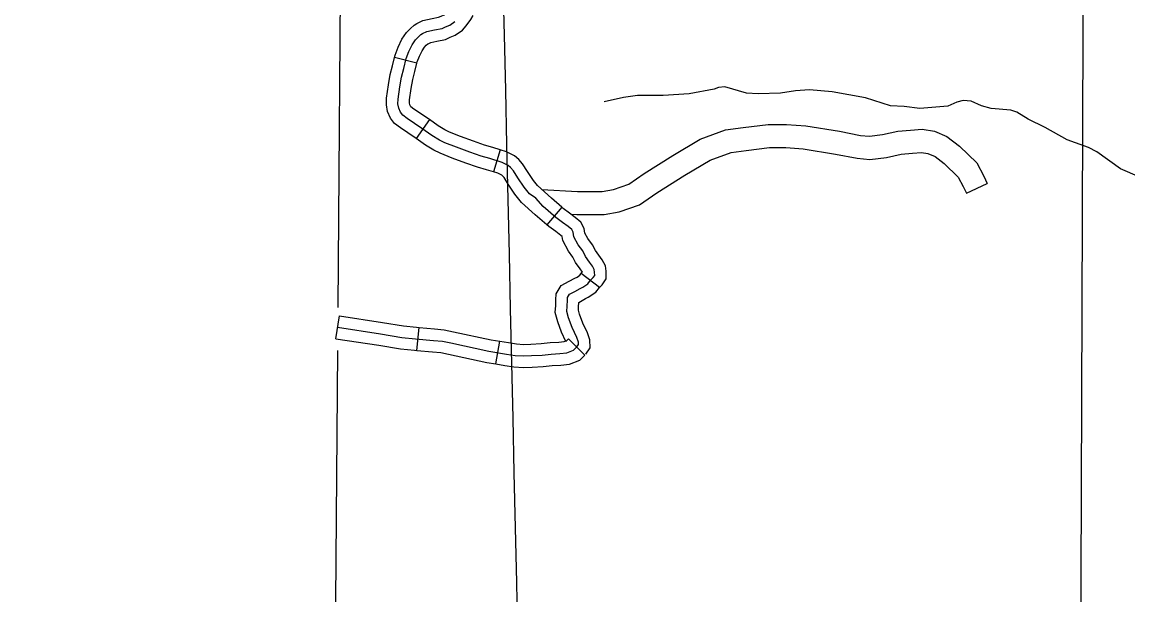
# Model space of a CAD drawing. Extents: x -19 to 366, y -4 to 359.
# Drawn here: x 127.169 to 128.531, y 201.168 to 201.873 of the extents above; entities that cross this region are included whole.
import ezdxf

# ---------------------------------------------------------------- set-up
doc = ezdxf.new("R2010")
doc.units = 0
for name, color, linetype in [('Level 2', 7, 'Continuous'), ('Level 32', 7, 'Continuous'), ('Level 35', 7, 'Continuous'), ('Level 46', 7, 'Continuous'), ('Level 5', 7, 'Continuous'), ('Level 60', 7, 'Continuous')]:
    doc.layers.add(name, color=color, linetype=linetype)

msp = doc.modelspace()

# ---------------------------------------------------------------- linework, layer by layer
at = {"layer": 'Level 2'}
for points in [[(127.5617, 202.0182), (127.5578, 201.522)], [(127.5574, 201.4691), (127.5542, 201.0576), (127.5542, 201.0565), (127.5454, 200.3581)]]:
    msp.add_lwpolyline(points, dxfattribs=at)
at = {"layer": 'Level 32'}
for p, q in [((127.6554, 201.8227), (127.6279, 201.8297)), ((127.6707, 201.7532), (127.6543, 201.73)), ((127.7581, 201.7161), (127.7497, 201.6889)), ((127.8338, 201.6454), (127.8153, 201.6239)), ((127.8802, 201.5465), (127.8576, 201.5637)), ((127.5555, 201.4836), (127.5598, 201.5117)), ((127.6552, 201.4691), (127.6579, 201.4974)), ((127.7526, 201.4525), (127.7574, 201.4805)), ((127.8623, 201.4633), (127.8422, 201.4834))]:
    msp.add_line(p, q, dxfattribs=at)
for points in [[(127.6279, 201.8297), (127.6286, 201.8324), (127.6321, 201.8424), (127.6369, 201.8522), (127.6423, 201.8605), (127.6474, 201.8655), (127.6518, 201.8694), (127.6553, 201.8716), (127.6627, 201.8752), (127.6741, 201.8778), (127.6821, 201.8792), (127.685, 201.8806), (127.689, 201.8822), (127.6923, 201.8846), (127.6939, 201.8864), (127.6977, 201.8915), (127.6993, 201.8947)], [(127.5576, 201.4977), (127.6106, 201.4895), (127.6368, 201.4852), (127.6537, 201.4835), (127.6757, 201.4815), (127.6869, 201.4804), (127.6973, 201.4783), (127.7441, 201.4683), (127.7657, 201.4646), (127.7764, 201.463), (127.7867, 201.4623), (127.7964, 201.4628), (127.8097, 201.4635), (127.8208, 201.4647), (127.8314, 201.4652), (127.8401, 201.466), (127.8481, 201.4693), (127.8523, 201.4735), (127.8544, 201.4765), (127.8543, 201.4795), (127.8523, 201.4852), (127.8467, 201.4972), (127.8423, 201.5091), (127.8399, 201.5172), (127.8405, 201.5235), (127.8408, 201.5309), (127.841, 201.5344), (127.8433, 201.5383), (127.85, 201.5418), (127.8564, 201.5455), (127.8596, 201.5469), (127.866, 201.5512), (127.8694, 201.5557), (127.8725, 201.559), (127.8744, 201.5615), (127.8742, 201.5656), (127.8739, 201.5689), (127.8716, 201.5729), (127.8679, 201.5779), (127.8631, 201.5848), (127.8596, 201.5917), (127.854, 201.5991), (127.8488, 201.609), (127.8478, 201.6147), (127.8461, 201.6179), (127.8416, 201.6216), (127.8349, 201.6268), (127.8266, 201.6328), (127.811, 201.6462), (127.8018, 201.6565), (127.794, 201.6617), (127.7875, 201.67), (127.7796, 201.6817), (127.7742, 201.6902), (127.7708, 201.6942), (127.7677, 201.6968), (127.7605, 201.7004), (127.745, 201.7052), (127.7344, 201.7082), (127.7204, 201.7132), (127.7039, 201.7192), (127.6896, 201.7248), (127.683, 201.7281), (127.6736, 201.7338), (127.6614, 201.7424), (127.6434, 201.7545), (127.6378, 201.7587), (127.635, 201.7624), (127.633, 201.7673), (127.632, 201.7727), (127.6321, 201.7786), (127.6343, 201.7937), (127.6364, 201.8057), (127.6391, 201.8161), (127.6422, 201.8283), (127.6452, 201.8369), (127.6493, 201.8451), (127.6534, 201.8515), (127.6571, 201.8552), (127.6603, 201.858), (127.6621, 201.8591), (127.6675, 201.8617), (127.6769, 201.8639), (127.6864, 201.8655), (127.6907, 201.8676), (127.6958, 201.8696), (127.7019, 201.8739)], [(127.6554, 201.8227), (127.6558, 201.8242), (127.6583, 201.8313), (127.6616, 201.8381), (127.6645, 201.8425), (127.6668, 201.8448), (127.6688, 201.8465), (127.669, 201.8466), (127.6723, 201.8482), (127.6798, 201.85), (127.6907, 201.8519), (127.6964, 201.8546), (127.7026, 201.8571), (127.7114, 201.8632), (127.7162, 201.8687), (127.7218, 201.8764), (127.7245, 201.8814)], [(127.6543, 201.73), (127.6533, 201.7307), (127.6351, 201.743), (127.6277, 201.7485), (127.6226, 201.7552), (127.6192, 201.7632), (127.6178, 201.7715), (127.6179, 201.7798), (127.6203, 201.7959), (127.6225, 201.8087), (127.6253, 201.8196), (127.6279, 201.8297)], [(127.6707, 201.7532), (127.6694, 201.7541), (127.6516, 201.7661), (127.6479, 201.7689), (127.6474, 201.7696), (127.6467, 201.7713), (127.6462, 201.7738), (127.6463, 201.7775), (127.6484, 201.7914), (127.6503, 201.8027), (127.6529, 201.8126), (127.6554, 201.8227)], [(127.7581, 201.7161), (127.749, 201.7189), (127.7387, 201.7217), (127.7252, 201.7266), (127.7089, 201.7325), (127.6954, 201.7378), (127.6899, 201.7406), (127.6814, 201.7457), (127.6707, 201.7532)], [(127.7497, 201.6889), (127.7411, 201.6916), (127.7301, 201.6946), (127.7155, 201.6998), (127.6989, 201.7059), (127.6838, 201.7118), (127.6761, 201.7157), (127.6658, 201.7219), (127.6543, 201.73)], [(127.8338, 201.6454), (127.821, 201.6564), (127.8038, 201.6723), (127.799, 201.6784), (127.7915, 201.6895), (127.7856, 201.6987), (127.7809, 201.7043), (127.7756, 201.7088), (127.7659, 201.7136), (127.7581, 201.7161)], [(127.8153, 201.6239), (127.801, 201.6361), (127.7842, 201.6512), (127.7761, 201.6616), (127.7677, 201.6739), (127.7627, 201.6818), (127.7607, 201.6842), (127.7598, 201.6849), (127.7552, 201.6872), (127.7497, 201.6889)], [(127.8802, 201.5465), (127.8802, 201.5465), (127.8835, 201.5499), (127.8887, 201.5571), (127.8884, 201.5666), (127.8877, 201.5734), (127.8835, 201.5806), (127.8795, 201.5862), (127.8753, 201.5921), (127.8717, 201.5992), (127.866, 201.6068), (127.8624, 201.6136), (127.8614, 201.6194), (127.8572, 201.6271), (127.8505, 201.6327), (127.8435, 201.6382), (127.8354, 201.644), (127.8338, 201.6454)], [(127.8576, 201.5637), (127.8585, 201.5649), (127.8593, 201.5656), (127.8563, 201.5697), (127.8508, 201.5775), (127.8475, 201.5841), (127.8419, 201.5915), (127.8351, 201.6044), (127.8343, 201.6092), (127.8327, 201.6105), (127.8264, 201.6155), (127.8178, 201.6217), (127.8153, 201.6239)], [(127.8422, 201.4834), (127.8389, 201.4802), (127.8336, 201.4918), (127.8288, 201.5045), (127.8255, 201.5157), (127.8263, 201.5245), (127.8266, 201.5316), (127.827, 201.5387), (127.8332, 201.5491), (127.8431, 201.5542), (127.8499, 201.5581), (127.8527, 201.5594), (127.8561, 201.5617), (127.8576, 201.5637)], [(127.8633, 201.4644), (127.8688, 201.4723), (127.8685, 201.4822), (127.8654, 201.4906), (127.8599, 201.5027), (127.8558, 201.5136), (127.8543, 201.5186), (127.8546, 201.5226), (127.8549, 201.5283), (127.8568, 201.5293), (127.8629, 201.5329), (127.8665, 201.5345), (127.8758, 201.5407), (127.8802, 201.5465)], [(127.5598, 201.5117), (127.6128, 201.5036), (127.6386, 201.4993), (127.655, 201.4976), (127.6579, 201.4974)], [(127.6579, 201.4974), (127.677, 201.4956), (127.689, 201.4945), (127.7002, 201.4922), (127.7468, 201.4823), (127.7574, 201.4805)], [(127.5555, 201.4836), (127.6083, 201.4755), (127.6349, 201.4711), (127.6523, 201.4694), (127.6552, 201.4691)], [(127.7574, 201.4805), (127.768, 201.4787), (127.7779, 201.4772), (127.7868, 201.4765), (127.7957, 201.477), (127.8086, 201.4777), (127.8197, 201.4788), (127.8303, 201.4794), (127.8367, 201.48), (127.8401, 201.4814), (127.8422, 201.4834)], [(127.6552, 201.4691), (127.6744, 201.4673), (127.6848, 201.4664), (127.6944, 201.4644), (127.7415, 201.4544), (127.7526, 201.4525)], [(127.7526, 201.4525), (127.7635, 201.4506), (127.7748, 201.4489), (127.7866, 201.448), (127.7972, 201.4487), (127.8108, 201.4493), (127.822, 201.4505), (127.8325, 201.4511), (127.8434, 201.4521), (127.8561, 201.4572), (127.8623, 201.4633)]]:
    msp.add_lwpolyline(points, dxfattribs=at)
at = {"layer": 'Level 35'}
for points in [[(128.2558, 201.7692), (128.2388, 201.7704), (128.2082, 201.7799), (128.1668, 201.7876), (128.139, 201.7898), (128.1216, 201.7887), (128.1033, 201.786), (128.0756, 201.7848), (128.0613, 201.786), (128.0347, 201.7937), (128.0268, 201.7927), (128.0217, 201.7909), (127.9908, 201.785), (127.9587, 201.7828), (127.927, 201.783), (127.9097, 201.7804), (127.886, 201.7751)], [(128.493, 201.7137), (128.4827, 201.7188), (128.4565, 201.7285), (128.4294, 201.7437), (128.4083, 201.7538), (128.3946, 201.7624), (128.387, 201.7648), (128.3627, 201.767), (128.351, 201.7702), (128.3383, 201.7759), (128.3284, 201.7768), (128.3207, 201.7749), (128.3096, 201.7698), (128.275, 201.7668), (128.2558, 201.7692)], [(128.7047, 201.6347), (128.6928, 201.6402), (128.6649, 201.6592), (128.6584, 201.6629), (128.6474, 201.6665), (128.6125, 201.674), (128.595, 201.676), (128.5643, 201.6783), (128.5461, 201.6826), (128.5221, 201.6928), (128.493, 201.7137)]]:
    msp.add_lwpolyline(points, dxfattribs=at)
at = {"layer": 'Level 46'}
for points in [[(127.8093, 201.6672), (127.8532, 201.6648), (127.8835, 201.6648), (127.8974, 201.6673), (127.9166, 201.6738), (127.9355, 201.6868), (127.9707, 201.7091), (128.0045, 201.7291), (128.0355, 201.7405), (128.0575, 201.7436), (128.0881, 201.7472), (128.1109, 201.7472), (128.1347, 201.7454), (128.1761, 201.7389), (128.2017, 201.7337), (128.2128, 201.7328), (128.2291, 201.7348), (128.248, 201.739), (128.2634, 201.7402), (128.2778, 201.7415), (128.2929, 201.7392), (128.3084, 201.7326), (128.3238, 201.7205), (128.3451, 201.6999), (128.3539, 201.6837), (128.3581, 201.6746)], [(127.8453, 201.6368), (127.8524, 201.6364), (127.886, 201.6364), (127.9045, 201.6397), (127.9294, 201.6482), (127.9511, 201.6631), (127.9855, 201.6849), (128.0167, 201.7033), (128.0425, 201.7128), (128.0612, 201.7154), (128.0898, 201.7188), (128.1098, 201.7188), (128.1314, 201.7171), (128.1711, 201.7109), (128.1977, 201.7056), (128.2133, 201.7042), (128.2339, 201.7068), (128.2522, 201.7108), (128.2658, 201.7119), (128.2769, 201.7129), (128.285, 201.7117), (128.2938, 201.7079), (128.3051, 201.6991), (128.3222, 201.6825), (128.3285, 201.6709), (128.3323, 201.6626), (128.3581, 201.6746)]]:
    msp.add_lwpolyline(points, dxfattribs=at)
at = {"layer": 'Level 5'}
msp.add_lwpolyline([(128.4735, 201.0751), (128.4766, 201.9704)], dxfattribs=at)
at = {"layer": 'Level 60'}
for points in [[(132.1027, 1.3746), (131.9232, 9.99), (131.7429, 18.6056), (131.5621, 27.2214), (131.3806, 35.8373), (131.1985, 44.4533), (131.0158, 53.0695), (130.8324, 61.6859), (130.6485, 70.3024), (130.4639, 78.919), (130.2786, 87.5358), (130.0928, 96.1527), (129.9063, 104.7698), (129.7193, 113.387), (129.5316, 122.0044), (129.3433, 130.6219), (129.1543, 139.2396), (128.9648, 147.8575), (128.7746, 156.4754), (128.5838, 165.0936), (128.3925, 173.7119), (128.2005, 182.3303), (128.0078, 190.9489), (127.8146, 199.5676), (127.6208, 208.1865), (127.4264, 216.8056), (127.2313, 225.4247), (127.0357, 234.0441), (126.8394, 242.6636), (126.6425, 251.2833), (126.4451, 259.9031), (126.247, 268.523), (126.0483, 277.1431), (125.849, 285.7634), (125.6492, 294.3838), (125.4487, 303.0044), (125.2476, 311.6252), (125.0459, 320.2461), (124.8437, 328.8671), (124.6408, 337.4883), (124.4373, 346.1097)], [(0, 198.1326), (7.1014, 198.137), (14.2028, 198.1503), (21.3042, 198.1724), (28.4055, 198.2034), (35.5068, 198.2433), (42.6081, 198.292), (49.7092, 198.3496), (56.8103, 198.4161), (63.9113, 198.4913), (71.0123, 198.5755), (78.1131, 198.6685), (85.2137, 198.7704), (92.3143, 198.8811), (99.4147, 199.0007), (106.5149, 199.1291), (113.615, 199.2664), (120.7149, 199.4126), (127.8146, 199.5676), (134.9141, 199.7315), (142.0135, 199.9042), (149.1125, 200.0858), (156.2114, 200.2762), (163.31, 200.4755), (170.4084, 200.6837), (177.5065, 200.9007), (184.6043, 201.1265), (191.7018, 201.3612), (198.799, 201.6048), (205.896, 201.8572), (212.9926, 202.1185), (220.0888, 202.3886), (227.1848, 202.6676), (234.2803, 202.9554), (241.3755, 203.2521), (248.4704, 203.5576), (255.5648, 203.872), (262.6589, 204.1952), (269.7525, 204.5273), (276.8457, 204.8682), (283.9385, 205.218), (291.0309, 205.5766), (298.1228, 205.9441), (305.2142, 206.3204), (312.3051, 206.7056), (319.3956, 207.0996), (326.4856, 207.5024), (333.5751, 207.9141), (340.664, 208.3347)]]:
    msp.add_spline(points, degree=3, dxfattribs=at)

doc.saveas('drawing.dxf')
